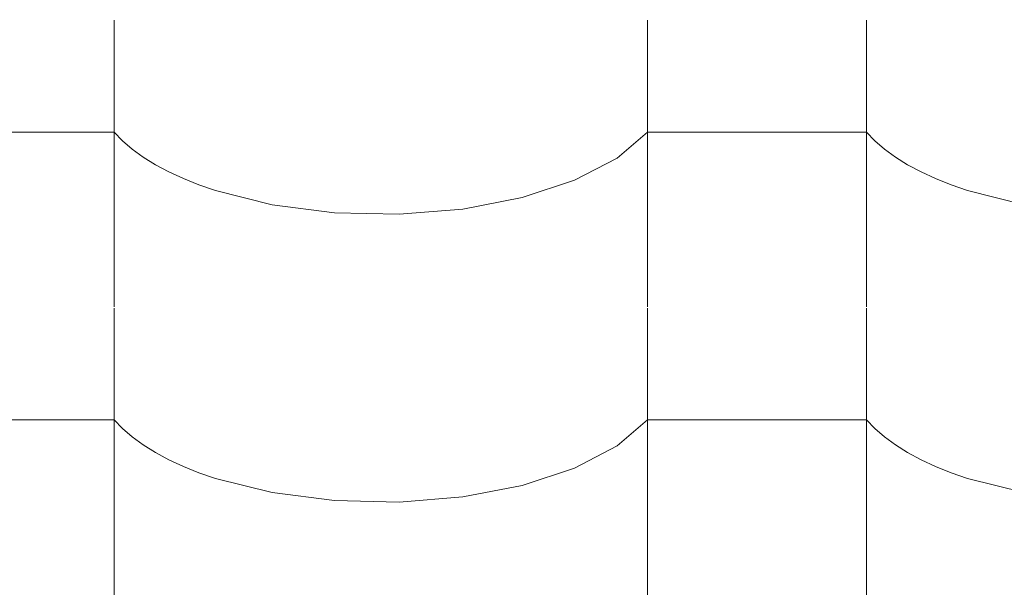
# Model space of a CAD drawing. Header units: millimetres. Extents: x -36478 to 31050, y -14815 to 11827.
# Tile 485 of 656: x -9114 to -8898, y 10618 to 10744. Entities that reach past the tile are written whole.
import ezdxf

# ---------------------------------------------------------------- set-up
doc = ezdxf.new("R2010")
doc.units = ezdxf.units.MM
doc.header["$MEASUREMENT"] = 0
for name, color, linetype in [('Nové_Anotace - SP', 7, 'Continuous'), ('Nové_Kóty - SP', 7, 'Continuous'), ('Nové_Výplně - Povrchové', 7, 'Continuous')]:
    doc.layers.add(name, color=color, linetype=linetype)
doc.styles.add('GENEROVANÝ_STYL_2', font='txt')
doc.dimstyles.new('GENEROVANÝ_STYL__1', dxfattribs={"dimtxt": 125, "dimasz": 190, "dimexe": 0.18, "dimexo": 300, "dimgap": 0, "dimtad": 1, "dimdec": 0, "dimzin": 0, "dimdsep": 46, "dimtxsty": 'GENEROVANÝ_STYL_2', "dimblk": 'ARROWHEAD_6', "dimblk1": 'ARROWHEAD_6', "dimblk2": 'ARROWHEAD_6', "dimcen": 0.09, "dimclrd": 1, "dimclre": 1, "dimclrt": 1, "dimazin": 0, "dimtfac": 1, "dimtdec": 4, "dimtmove": 0, "dimatfit": 3, "dimfxl": 1, "dimtolj": 1, "dimtzin": 0, "dimarcsym": 0})
doc.dimstyles.new('GENEROVANÝ_STYL__2', dxfattribs={"dimtxt": 125, "dimasz": 190, "dimexe": 0.18, "dimexo": 300, "dimgap": 0, "dimtad": 1, "dimdec": 0, "dimzin": 0, "dimdsep": 46, "dimtxsty": 'GENEROVANÝ_STYL_2', "dimblk": 'ARROWHEAD_6', "dimblk1": 'ARROWHEAD_6', "dimblk2": 'ARROWHEAD_6', "dimcen": 0.09, "dimclrd": 1, "dimclre": 1, "dimclrt": 1, "dimazin": 0, "dimtfac": 1, "dimtdec": 4, "dimtmove": 2, "dimatfit": 3, "dimfxl": 1, "dimtolj": 1, "dimtzin": 0, "dimarcsym": 0})
doc.dimstyles.new('GENEROVANÝ_STYL__7', dxfattribs={"dimtxt": 0.18, "dimasz": 91.2, "dimexe": 0.18, "dimexo": 0.0625, "dimgap": 0, "dimtad": 0, "dimtih": 1, "dimtoh": 1, "dimdec": 4, "dimzin": 0, "dimdsep": 46, "dimcen": 0.09, "dimadec": 0, "dimazin": 0, "dimtfac": 1, "dimtdec": 4, "dimtmove": 0, "dimatfit": 3, "dimldrblk": 'ARROWHEAD_11', "dimfxl": 1, "dimtolj": 1, "dimtzin": 0, "dimarcsym": 0})

# ---------------------------------------------------------------- blocks, each defined once
blk = doc.blocks.new('*X13')
at = {"layer": 'Nové_Výplně - Povrchové', "color": 21, "linetype": 'Continuous', "lineweight": 20, "true_color": 0xffaaaa}
for p, q in [((-9093.69, 10743.7), (-9093.69, 10680.82)), ((-8976.72, 10743.7), (-8976.72, 10680.82)), ((-8928.69, 10743.7), (-8928.69, 10680.82)), ((-9093.69, 10719.17), (-9117.71, 10719.17)), ((-9093.69, 10719.17), (-9091.86, 10717.27)), ((-8983.39, 10713.48), (-8976.72, 10719.17)), ((-8952.71, 10719.17), (-8976.72, 10719.17)), ((-8928.69, 10719.17), (-8952.71, 10719.17)), ((-8928.69, 10719.17), (-8926.86, 10717.27)), ((-9091.86, 10717.27), (-9089.74, 10715.44)), ((-8926.86, 10717.27), (-8924.74, 10715.44)), ((-9089.74, 10715.44), (-9087.34, 10713.69)), ((-9087.34, 10713.69), (-9084.65, 10712.01)), ((-8992.7, 10708.61), (-8983.39, 10713.48)), ((-8924.74, 10715.44), (-8922.34, 10713.69)), ((-8922.34, 10713.69), (-8919.65, 10712.01)), ((-9084.65, 10712.01), (-9081.71, 10710.44)), ((-8919.65, 10712.01), (-8916.71, 10710.44)), ((-9081.71, 10710.44), (-9078.53, 10708.96)), ((-8916.71, 10710.44), (-8913.53, 10708.96)), ((-9078.53, 10708.96), (-9075.12, 10707.59)), ((-9075.12, 10707.59), (-9071.5, 10706.33)), ((-9004.18, 10704.82), (-8992.7, 10708.61)), ((-8913.53, 10708.96), (-8910.12, 10707.59)), ((-8910.12, 10707.59), (-8906.5, 10706.33)), ((-9071.5, 10706.33), (-9059.05, 10703.23)), ((-9017.24, 10702.29), (-9004.18, 10704.82)), ((-8906.5, 10706.33), (-8894.05, 10703.23)), ((-9059.05, 10703.23), (-9045.39, 10701.48)), ((-9045.39, 10701.48), (-9031.21, 10701.16)), ((-9031.21, 10701.16), (-9017.24, 10702.29)), ((-9093.69, 10680.59), (-9093.69, 10617.71)), ((-8976.72, 10680.59), (-8976.72, 10617.71)), ((-8928.69, 10680.59), (-8928.69, 10617.71)), ((-9093.69, 10656.06), (-9117.71, 10656.06)), ((-9093.69, 10656.06), (-9091.86, 10654.17)), ((-8983.39, 10650.37), (-8976.72, 10656.06)), ((-8952.71, 10656.06), (-8976.72, 10656.06)), ((-8928.69, 10656.06), (-8952.71, 10656.06)), ((-8928.69, 10656.06), (-8926.86, 10654.17)), ((-9091.86, 10654.17), (-9089.74, 10652.34)), ((-8926.86, 10654.17), (-8924.74, 10652.34)), ((-9089.74, 10652.34), (-9087.34, 10650.58)), ((-8924.74, 10652.34), (-8922.34, 10650.58)), ((-9087.34, 10650.58), (-9084.65, 10648.91)), ((-9084.65, 10648.91), (-9081.71, 10647.33)), ((-8992.7, 10645.51), (-8983.39, 10650.37)), ((-8922.34, 10650.58), (-8919.65, 10648.91)), ((-8919.65, 10648.91), (-8916.71, 10647.33)), ((-9081.71, 10647.33), (-9078.53, 10645.85)), ((-8916.71, 10647.33), (-8913.53, 10645.85)), ((-9078.53, 10645.85), (-9075.12, 10644.48)), ((-9075.12, 10644.48), (-9071.5, 10643.23)), ((-9004.18, 10641.71), (-8992.7, 10645.51)), ((-8913.53, 10645.85), (-8910.12, 10644.48)), ((-8910.12, 10644.48), (-8906.5, 10643.23)), ((-9071.5, 10643.23), (-9059.05, 10640.13)), ((-8906.5, 10643.23), (-8894.05, 10640.13)), ((-9059.05, 10640.13), (-9045.39, 10638.37)), ((-9017.24, 10639.18), (-9004.18, 10641.71)), ((-9045.39, 10638.37), (-9031.21, 10638.05)), ((-9031.21, 10638.05), (-9017.24, 10639.18))]:
    blk.add_line(p, q, dxfattribs=at)
blk = doc.blocks.new('výplň_6_1', base_point=(0, 0))
at = {"layer": 'Nové_Výplně - Povrchové', "color": 21, "linetype": 'Continuous', "lineweight": 20, "true_color": 0xffaaaa}
blk.add_blockref('*X13', (0, 0), dxfattribs=at)
blk = doc.blocks.new('*D6316')
at = {"layer": 'Nové_Kóty - SP', "color": 1, "linetype": 'Continuous', "lineweight": 25}
for p, q in [((-6330.41, 9887.65), (-4580.7, 11090.34)), ((-6160.47, 9640.43), (-6436.62, 10042.17)), ((-6304.64, 10026.71), (-6356.17, 9748.6)), ((-9579.03, 7654.66), (-6330.41, 9887.65)), ((-9553.27, 7793.71), (-9604.79, 7515.6))]:
    blk.add_line(p, q, dxfattribs=at)
at = {"layer": 'Nové_Kóty - SP', "color": 1, "lineweight": 25, "insert": (-8145, 8670.7), "char_height": 125, "attachment_point": 7, "rotation": 34.5034, "style": 'GENEROVANÝ_STYL_2'}
blk.add_mtext('\\A1;{\\pql;\\fArial|b0|i0|c0|p38;3\xa0942}', dxfattribs=at)
blk = doc.blocks.new('ARROWHEAD_6')
at = {"color": 0, "linetype": 'Continuous', "lineweight": 0}
for p, q in [((-0.5, -0.5), (0.5, 0.5)), ((0, 0), (-1, 0))]:
    blk.add_line(p, q, dxfattribs=at)
blk = doc.blocks.new('*D6326')
at = {"layer": 'Nové_Kóty - SP', "color": 1, "linetype": 'Continuous', "lineweight": 25}
for p, q in [((-4581.24, 11091.13), (-4857.39, 11492.87)), ((-4776.94, 11199.3), (-4725.42, 11477.41)), ((-4751.18, 11338.35), (-4627.57, 11423.32)), ((-10278.77, 7538.87), (-4751.18, 11338.35)), ((-10108.84, 7291.64), (-10384.98, 7693.38)), ((-10253.01, 7677.92), (-10304.54, 7399.81)), ((-10402.39, 7453.9), (-10278.77, 7538.87))]:
    blk.add_line(p, q, dxfattribs=at)
at = {"layer": 'Nové_Kóty - SP', "color": 1, "lineweight": 25, "insert": (-8042.9, 9106.07), "char_height": 125, "attachment_point": 7, "rotation": 34.5034, "style": 'GENEROVANÝ_STYL_2'}
blk.add_mtext('\\A1;{\\pql;\\fArial|b0|i0|c0|p38;6\xa0707- KROKEV}', dxfattribs=at)
blk = doc.blocks.new('*D6327')
at = {"layer": 'Nové_Kóty - SP', "color": 1, "linetype": 'Continuous', "lineweight": 25}
for p, q in [((-10443.65, 7778.73), (-4851.3, 11622.72)), ((-10273.71, 7531.5), (-10549.86, 7933.25)), ((-10294.79, 7517.01), (-10570.94, 7918.75)), ((-10417.88, 7917.78), (-10469.41, 7639.67)), ((-10490.49, 7625.18), (-10438.97, 7903.29)), ((-10464.73, 7764.24), (-10443.65, 7778.73)), ((-10588.34, 7679.27), (-10464.73, 7764.24))]:
    blk.add_line(p, q, dxfattribs=at)
at = {"layer": 'Nové_Kóty - SP', "color": 1, "lineweight": 25, "insert": (-10717.64, 7620.73), "char_height": 125, "attachment_point": 7, "rotation": 34.5034, "style": 'GENEROVANÝ_STYL_2'}
blk.add_mtext('\\A1;{\\pql;\\fArial|b0|i0|c0|p38;25}', dxfattribs=at)
blk = doc.blocks.new('*D6328')
at = {"layer": 'Nové_Kóty - SP', "color": 1, "linetype": 'Continuous', "lineweight": 25}
for p, q in [((-4681.37, 11375.49), (-4957.51, 11777.24)), ((-4877.07, 11483.67), (-4825.54, 11761.78)), ((-4851.3, 11622.72), (-4727.69, 11707.69)), ((-10443.65, 7778.73), (-4851.3, 11622.72)), ((-10417.88, 7917.78), (-10469.41, 7639.67)), ((-10490.49, 7625.18), (-10438.97, 7903.29))]:
    blk.add_line(p, q, dxfattribs=at)
at = {"layer": 'Nové_Kóty - SP', "color": 1, "lineweight": 25, "insert": (-7480.19, 9877.1), "char_height": 125, "attachment_point": 7, "rotation": 34.5034, "style": 'GENEROVANÝ_STYL_2'}
blk.add_mtext('\\A1;{\\pql;\\fArial|b0|i0|c0|p38;+ 6 787}', dxfattribs=at)
blk = doc.blocks.new('ARROWHEAD_11')
at = {"color": 0, "linetype": 'Continuous', "lineweight": 0}
blk.add_line((0, 0), (-1, 0), dxfattribs=at)
at = {"color": 0, "linetype": 'Continuous', "lineweight": 0, "const_width": 0.25, "flags": 128}
blk.add_lwpolyline([(-0.125, 0, 1), (0.125, 0, 1)], format="xyb", close=True, dxfattribs=at)

msp = doc.modelspace()

# ---------------------------------------------------------------- block references
at = {"layer": 'Nové_Výplně - Povrchové', "color": 21, "linetype": 'Continuous', "lineweight": 20, "true_color": 0xffaaaa}
msp.add_blockref('výplň_6_1', (0, 0), dxfattribs=at)

# ---------------------------------------------------------------- dimensions: what is measured, and where the dimension line sits
at = {"layer": 'Nové_Kóty - SP', "color": 1, "linetype": 'Continuous', "lineweight": 25}
for base, p1, p2, text, dimstyle, picture, middle in [((-4851.3, 11622.72), (-9826.86, 6881.41), (-4515.96, 11134.85), '+ 6 787', 'GENEROVANÝ_STYL__2', '*D6328', (-7268.85, 10098.2)), ((-10443.65, 7778.73), (-9842.86, 6859.52), (-9826.86, 6881.41), '25', 'GENEROVANÝ_STYL__1', '*D6327', (-10674.52, 7726.21)), ((-4751.18, 11338.35), (-9826.86, 6881.41), (-4362.54, 10772.95), '<MeasuredValue>- KROKEV', 'GENEROVANÝ_STYL__1', '*D6326', (-7174.22, 9779.01))]:
    dim = msp.add_linear_dim(base=base, p1=p1, p2=p2, angle=34.5034, text=text, dimstyle=dimstyle, dxfattribs=at)
    dim.commit()
    dim.dimension.update_dxf_attribs({"geometry": picture, "text_midpoint": middle, "dimtype": 160, "text_rotation": 34.5034})
dim = msp.add_linear_dim(base=(-6330.41, 9887.65), p1=(-9271.51, 7207.26), p2=(-6039.22, 9464.03), angle=34.5034, dimstyle='GENEROVANÝ_STYL__1', dxfattribs=at)
dim.commit()
dim.dimension.update_dxf_attribs({"geometry": '*D6316', "text_midpoint": (-8003.47, 8843.83), "dimtype": 160, "text_rotation": 34.5034})

# ---------------------------------------------------------------- leaders
at = {"layer": 'Nové_Anotace - SP', "color": 1, "linetype": 'Continuous', "lineweight": 25, "path_type": 1, "annotation_type": 0, "has_hookline": 1, "hookline_direction": 1, "text_width": 1444.88}
msp.add_leader([(-8658.15, 10410.06), (-8780.5, 11179.88), (-8876.24, 11201.78)], dimstyle='GENEROVANÝ_STYL__7', dxfattribs=at)

doc.saveas('drawing.dxf')
